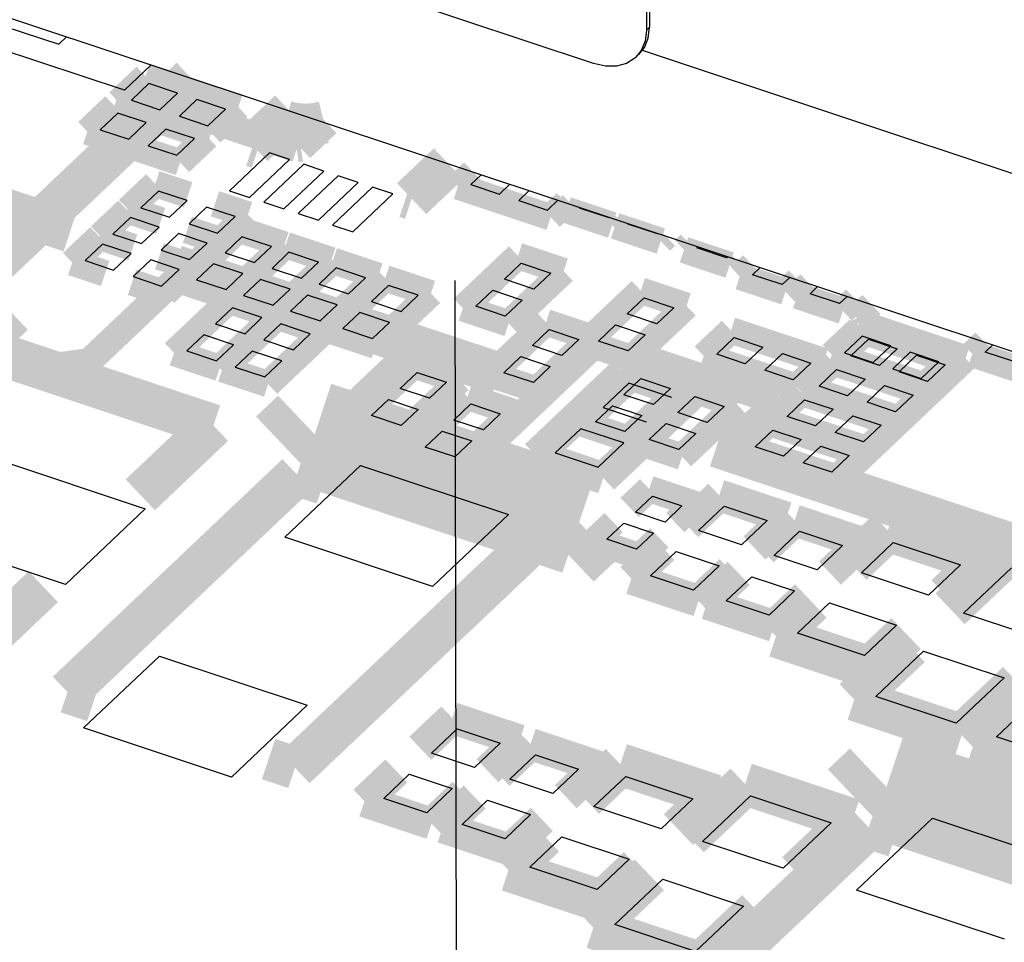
# Model space of a CAD drawing. Extents: x 0 to 1189, y 0 to 841.
# Tile 262 of 297: x 604.61 to 610.21, y 549.84 to 555.08. Entities that reach past the tile are written whole.
import ezdxf

# ---------------------------------------------------------------- set-up
doc = ezdxf.new("R2010")
doc.units = 0
doc.header["$LTSCALE"] = 65.395
doc.linetypes.add('DASHED', pattern=[0.2, 0.1, -0.1])
doc.layers.get('0').update_dxf_attribs({"linetype": 'CONTINUOUS'})
for name, color, linetype in [('AL-BASE_ES7632BT_22_2', 7, 'CONTINUOUS'), ('LABEL_2', 7, 'CONTINUOUS'), ('PRT0001_2', 7, 'CONTINUOUS')]:
    doc.layers.add(name, color=color, linetype=linetype)

msp = doc.modelspace()

# ---------------------------------------------------------------- linework, layer by layer
at = {"color": 7, "linetype": 'DASHED'}
msp.add_line((607.0275, 579.7597), (607.4914, 365.4933), dxfattribs=at)
at = {"color": 1, "linetype": 'Continuous'}
for p, q in [((604.5256, 555.0466), (604.8313, 554.9449)), ((604.8313, 554.9449), (604.8766, 554.9879)), ((605.3445, 554.7219), (605.2445, 554.6272)), ((605.5066, 554.6679), (605.3445, 554.7219)), ((605.2445, 554.6272), (605.4067, 554.5732)), ((605.4067, 554.5732), (605.5066, 554.6679)), ((605.6179, 554.6309), (605.518, 554.5362)), ((605.7801, 554.5769), (605.6179, 554.6309)), ((605.6801, 554.4822), (605.7801, 554.5769)), ((605.1673, 554.554), (605.0674, 554.4593)), ((605.3295, 554.5), (605.1673, 554.554)), ((605.518, 554.5362), (605.6801, 554.4822)), ((605.0674, 554.4593), (605.2296, 554.4053)), ((605.2296, 554.4053), (605.3295, 554.5)), ((605.4408, 554.463), (605.3409, 554.3683)), ((605.6029, 554.4091), (605.4408, 554.463)), ((605.503, 554.3144), (605.6029, 554.4091)), ((605.3409, 554.3683), (605.503, 554.3144)), ((606.0295, 554.3275), (605.8024, 554.1122)), ((606.1441, 554.2893), (606.0295, 554.3275)), ((605.917, 554.0741), (606.1441, 554.2893)), ((606.225, 554.2624), (605.998, 554.0472)), ((606.3397, 554.2242), (606.225, 554.2624)), ((606.1126, 554.009), (606.3397, 554.2242)), ((606.4207, 554.1973), (606.1936, 553.9821)), ((606.5353, 554.1592), (606.4207, 554.1973)), ((607.2343, 554.2035), (607.1751, 554.1475)), ((606.3082, 553.9439), (606.5353, 554.1592)), ((606.6163, 554.1322), (606.3892, 553.917)), ((606.7309, 554.0941), (606.6163, 554.1322)), ((607.1751, 554.1475), (607.3373, 554.0935)), ((607.3373, 554.0935), (607.3965, 554.1496)), ((605.399, 554.1105), (605.2991, 554.0158)), ((605.5612, 554.0566), (605.399, 554.1105)), ((605.8024, 554.1122), (605.917, 554.0741)), ((606.5038, 553.8789), (606.7309, 554.0941)), ((607.5077, 554.1126), (607.4486, 554.0565)), ((605.2991, 554.0158), (605.4613, 553.9619)), ((605.4613, 553.9619), (605.5612, 554.0566)), ((605.6725, 554.0196), (605.5726, 553.9249)), ((605.8347, 553.9656), (605.6725, 554.0196)), ((605.998, 554.0472), (606.1126, 554.009)), ((607.4486, 554.0565), (607.6107, 554.0025)), ((607.6107, 554.0025), (607.6699, 554.0586)), ((605.2401, 553.9599), (605.1402, 553.8652)), ((605.4023, 553.9059), (605.2401, 553.9599)), ((605.7347, 553.8709), (605.8347, 553.9656)), ((606.1936, 553.9821), (606.3082, 553.9439)), ((605.3023, 553.8112), (605.4023, 553.9059)), ((605.5726, 553.9249), (605.7347, 553.8709)), ((606.3892, 553.917), (606.5038, 553.8789)), ((605.1402, 553.8652), (605.3023, 553.8112)), ((605.5135, 553.8689), (605.4136, 553.7742)), ((605.6757, 553.8149), (605.5135, 553.8689)), ((605.8736, 553.8509), (605.7773, 553.7595)), ((606.0418, 553.7949), (605.8736, 553.8509)), ((605.0811, 553.8092), (604.9812, 553.7145)), ((605.2433, 553.7553), (605.0811, 553.8092)), ((605.5758, 553.7203), (605.6757, 553.8149)), ((605.9454, 553.7036), (606.0418, 553.7949)), ((605.1434, 553.6606), (605.2433, 553.7553)), ((605.4136, 553.7742), (605.5758, 553.7203)), ((605.7773, 553.7595), (605.9454, 553.7036)), ((606.1411, 553.7619), (606.0447, 553.6705)), ((606.3093, 553.7059), (606.1411, 553.7619)), ((604.9812, 553.7145), (605.1434, 553.6606)), ((605.3546, 553.7183), (605.2547, 553.6236)), ((605.5167, 553.6643), (605.3546, 553.7183)), ((605.7111, 553.6969), (605.6148, 553.6055)), ((605.8793, 553.6409), (605.7111, 553.6969)), ((606.2129, 553.6146), (606.3093, 553.7059)), ((605.2547, 553.6236), (605.4168, 553.5696)), ((605.4168, 553.5696), (605.5167, 553.6643)), ((605.7829, 553.5496), (605.8793, 553.6409)), ((606.0447, 553.6705), (606.2129, 553.6146)), ((606.4086, 553.6729), (606.3122, 553.5815)), ((606.5767, 553.6169), (606.4086, 553.6729)), ((605.6148, 553.6055), (605.7829, 553.5496)), ((605.9786, 553.6079), (605.8822, 553.5165)), ((606.1468, 553.5519), (605.9786, 553.6079)), ((606.3122, 553.5815), (606.4804, 553.5256)), ((606.4804, 553.5256), (606.5767, 553.6169)), ((606.707, 553.5736), (606.6107, 553.4823)), ((606.8752, 553.5177), (606.707, 553.5736)), ((605.8822, 553.5165), (606.0504, 553.4606)), ((606.0504, 553.4606), (606.1468, 553.5519)), ((606.2461, 553.5189), (606.1497, 553.4275)), ((606.4142, 553.4629), (606.2461, 553.5189)), ((606.7788, 553.4263), (606.8752, 553.5177)), ((606.3179, 553.3716), (606.4142, 553.4629)), ((606.6107, 553.4823), (606.7788, 553.4263)), ((605.8191, 553.4462), (605.7227, 553.3549)), ((605.9873, 553.3903), (605.8191, 553.4462)), ((606.1497, 553.4275), (606.3179, 553.3716)), ((606.5445, 553.4196), (606.4482, 553.3282)), ((606.7127, 553.3636), (606.5445, 553.4196)), ((605.7227, 553.3549), (605.8909, 553.299)), ((605.8909, 553.299), (605.9873, 553.3903)), ((606.0942, 553.3547), (605.9979, 553.2634)), ((606.2624, 553.2988), (606.0942, 553.3547)), ((606.6163, 553.2723), (606.7127, 553.3636)), ((605.6566, 553.2922), (605.5602, 553.2009)), ((605.8248, 553.2363), (605.6566, 553.2922)), ((606.166, 553.2074), (606.2624, 553.2988)), ((606.4482, 553.3282), (606.6163, 553.2723)), ((609.4009, 553.2846), (609.301, 553.1899)), ((609.5631, 553.2307), (609.4009, 553.2846)), ((605.7284, 553.1449), (605.8248, 553.2363)), ((605.9979, 553.2634), (606.166, 553.2074)), ((609.4631, 553.136), (609.5631, 553.2307)), ((605.5602, 553.2009), (605.7284, 553.1449)), ((605.9317, 553.2007), (605.8354, 553.1093)), ((606.0999, 553.1447), (605.9317, 553.2007)), ((609.301, 553.1899), (609.4631, 553.136)), ((609.6743, 553.1937), (609.5744, 553.099)), ((609.8365, 553.1397), (609.6743, 553.1937)), ((606.0035, 553.0534), (606.0999, 553.1447)), ((609.7366, 553.045), (609.8365, 553.1397)), ((605.8354, 553.1093), (606.0035, 553.0534)), ((609.5744, 553.099), (609.7366, 553.045)), ((608.0734, 553.0172), (607.9281, 552.8795)), ((608.318, 552.9359), (608.0734, 553.0172)), ((607.9281, 552.8795), (608.1726, 552.7981)), ((607.8009, 552.759), (607.6556, 552.6212)), ((608.0455, 552.6776), (607.8009, 552.759)), ((607.9001, 552.5399), (608.0455, 552.6776)), ((607.6556, 552.6212), (607.9001, 552.5399))]:
    msp.add_line(p, q, dxfattribs=at)
at = {"color": 7, "linetype": 'Continuous'}
for p, q in [((605.2057, 554.6833), (604.3651, 554.963)), ((605.3581, 554.8278), (605.2057, 554.6833)), ((607.961, 553.9577), (607.7928, 554.0136)), ((608.2368, 553.8669), (608.0687, 553.9228)), ((608.4604, 553.7867), (608.4674, 553.7933)), ((608.6286, 553.7308), (608.4604, 553.7867)), ((608.6355, 553.7373), (608.6286, 553.7308)), ((607.3657, 553.6088), (607.4621, 553.7002)), ((607.4621, 553.7002), (607.6302, 553.6442)), ((608.7779, 553.6345), (608.8212, 553.6756)), ((607.6302, 553.6442), (607.5338, 553.5529)), ((608.9461, 553.5786), (608.7779, 553.6345)), ((608.9893, 553.6196), (608.9461, 553.5786)), ((607.5338, 553.5529), (607.3657, 553.6088)), ((609.1043, 553.526), (609.1475, 553.567)), ((607.2032, 553.4548), (607.2996, 553.5461)), ((607.2996, 553.5461), (607.4677, 553.4902)), ((609.2724, 553.47), (609.1043, 553.526)), ((609.3157, 553.511), (609.2724, 553.47)), ((607.3713, 553.3989), (607.2032, 553.4548)), ((607.4677, 553.4902), (607.3713, 553.3989)), ((608.0644, 553.4114), (608.1608, 553.5027)), ((608.1608, 553.5027), (608.3289, 553.4468)), ((608.2326, 553.3555), (608.0644, 553.4114)), ((608.3289, 553.4468), (608.2326, 553.3555)), ((607.9019, 553.2574), (607.9983, 553.3487)), ((607.9983, 553.3487), (608.1664, 553.2928)), ((607.525, 553.2314), (607.6214, 553.3228)), ((607.6214, 553.3228), (607.7895, 553.2668)), ((608.1664, 553.2928), (608.0701, 553.2015)), ((607.6932, 553.1755), (607.525, 553.2314)), ((607.7895, 553.2668), (607.6932, 553.1755)), ((608.0701, 553.2015), (607.9019, 553.2574)), ((608.5733, 553.1824), (608.6732, 553.2771)), ((608.6732, 553.2771), (608.8354, 553.2231)), ((609.3369, 553.1726), (609.4369, 553.2673)), ((609.4369, 553.2673), (609.599, 553.2133)), ((610.1001, 553.1947), (610.1433, 553.2357)), ((608.7355, 553.1284), (608.5733, 553.1824)), ((608.8354, 553.2231), (608.7355, 553.1284)), ((608.8468, 553.0914), (608.9467, 553.1861)), ((608.9467, 553.1861), (609.1089, 553.1321)), ((609.4991, 553.1186), (609.3369, 553.1726)), ((609.599, 553.2133), (609.4991, 553.1186)), ((609.6104, 553.0816), (609.7103, 553.1763)), ((609.7103, 553.1763), (609.8725, 553.1223)), ((610.2682, 553.1387), (610.1001, 553.1947)), ((607.3625, 553.0774), (607.4589, 553.1687)), ((607.4589, 553.1687), (607.627, 553.1128)), ((609.1089, 553.1321), (609.0089, 553.0374)), ((609.8725, 553.1223), (609.7726, 553.0276)), ((606.7728, 552.9876), (606.8692, 553.0789)), ((606.8692, 553.0789), (607.0373, 553.023)), ((607.5307, 553.0215), (607.3625, 553.0774)), ((607.627, 553.1128), (607.5307, 553.0215)), ((609.0089, 553.0374), (608.8468, 553.0914)), ((609.1553, 553.0004), (609.2552, 553.0951)), ((609.2552, 553.0951), (609.4174, 553.0411)), ((609.7726, 553.0276), (609.6104, 553.0816)), ((607.0373, 553.023), (606.941, 552.9316)), ((608.0462, 552.9523), (608.1426, 553.0436)), ((608.1426, 553.0436), (608.3107, 552.9877)), ((609.4174, 553.0411), (609.3174, 552.9464)), ((609.4287, 552.9094), (609.5286, 553.0041)), ((609.5286, 553.0041), (609.6908, 552.9501)), ((606.941, 552.9316), (606.7728, 552.9876)), ((608.2143, 552.8964), (608.0462, 552.9523)), ((608.3107, 552.9877), (608.2143, 552.8964)), ((609.3174, 552.9464), (609.1553, 553.0004)), ((609.6908, 552.9501), (609.5909, 552.8555)), ((606.6103, 552.8335), (606.7067, 552.9249)), ((606.7067, 552.9249), (606.8748, 552.8689)), ((607.0783, 552.808), (607.1747, 552.8994)), ((607.1747, 552.8994), (607.3428, 552.8434)), ((608.3519, 552.8506), (608.4483, 552.9419)), ((608.4483, 552.9419), (608.6164, 552.886)), ((608.9736, 552.8282), (609.0735, 552.9229)), ((609.0735, 552.9229), (609.2357, 552.869)), ((609.5909, 552.8555), (609.4287, 552.9094)), ((606.8748, 552.8689), (606.7785, 552.7776)), ((607.3428, 552.8434), (607.2464, 552.7521)), ((607.8837, 552.7983), (607.9801, 552.8896)), ((607.9801, 552.8896), (608.1482, 552.8337)), ((608.52, 552.7947), (608.3519, 552.8506)), ((608.6164, 552.886), (608.52, 552.7947)), ((609.2357, 552.869), (609.1358, 552.7743)), ((606.7785, 552.7776), (606.6103, 552.8335)), ((607.2464, 552.7521), (607.0783, 552.808)), ((608.0518, 552.7424), (607.8837, 552.7983)), ((608.1482, 552.8337), (608.0518, 552.7424)), ((608.1894, 552.6966), (608.2858, 552.7879)), ((608.2858, 552.7879), (608.4539, 552.732)), ((609.1358, 552.7743), (608.9736, 552.8282)), ((609.2471, 552.7372), (609.347, 552.8319)), ((609.347, 552.8319), (609.5091, 552.778)), ((606.9158, 552.654), (607.0122, 552.7454)), ((607.0122, 552.7454), (607.1803, 552.6894)), ((608.4539, 552.732), (608.3575, 552.6406)), ((608.7919, 552.656), (608.8919, 552.7507)), ((608.8919, 552.7507), (609.054, 552.6968)), ((609.4092, 552.6833), (609.2471, 552.7372)), ((609.5091, 552.778), (609.4092, 552.6833)), ((607.1803, 552.6894), (607.0839, 552.5981)), ((608.3575, 552.6406), (608.1894, 552.6966)), ((609.054, 552.6968), (608.9541, 552.6021)), ((607.0839, 552.5981), (606.9158, 552.654)), ((608.9541, 552.6021), (608.7919, 552.656)), ((609.0654, 552.5651), (609.1653, 552.6598)), ((609.1653, 552.6598), (609.3275, 552.6058)), ((604.4064, 552.6089), (605.3235, 552.3038)), ((609.2276, 552.5111), (609.0654, 552.5651)), ((609.3275, 552.6058), (609.2276, 552.5111)), ((606.1169, 552.1415), (606.5484, 552.5504)), ((606.5484, 552.5504), (607.389, 552.2707)), ((608.1115, 552.284), (608.2079, 552.3754)), ((608.2079, 552.3754), (608.376, 552.3194)), ((605.3235, 552.3038), (604.8693, 551.8734)), ((608.2797, 552.2281), (608.1115, 552.284)), ((608.376, 552.3194), (608.2797, 552.2281)), ((608.4702, 552.1805), (608.6156, 552.3182)), ((608.6156, 552.3182), (608.8601, 552.2369)), ((607.389, 552.2707), (606.9576, 551.8618)), ((607.949, 552.13), (608.0454, 552.2213)), ((608.0454, 552.2213), (608.2135, 552.1654)), ((608.8601, 552.2369), (608.7148, 552.0991)), ((604.8693, 551.8734), (603.9522, 552.1785)), ((608.2135, 552.1654), (608.1172, 552.0741)), ((608.7148, 552.0991), (608.4702, 552.1805)), ((608.8994, 552.0377), (609.0448, 552.1754)), ((609.0448, 552.1754), (609.2893, 552.0941)), ((606.9576, 551.8618), (606.1169, 552.1415)), ((608.1172, 552.0741), (607.949, 552.13)), ((609.396, 551.9398), (609.5777, 552.112)), ((609.5777, 552.112), (609.9598, 551.9849)), ((608.1977, 551.9222), (608.3431, 552.06)), ((608.3431, 552.06), (608.5876, 551.9786)), ((609.2893, 552.0941), (609.144, 551.9563)), ((609.144, 551.9563), (608.8994, 552.0377)), ((608.5876, 551.9786), (608.4423, 551.8409)), ((609.7782, 551.8127), (609.396, 551.9398)), ((609.9598, 551.9849), (609.7782, 551.8127)), ((609.9771, 551.7093), (610.2496, 551.9675)), ((608.4423, 551.8409), (608.1977, 551.9222)), ((608.6269, 551.7794), (608.7723, 551.9172)), ((608.7723, 551.9172), (609.0168, 551.8358)), ((609.0168, 551.8358), (608.8715, 551.6981)), ((608.8715, 551.6981), (608.6269, 551.7794)), ((609.0327, 551.5955), (609.2144, 551.7676)), ((609.2144, 551.7676), (609.5965, 551.6405)), ((610.4357, 551.5567), (609.9771, 551.7093)), ((609.5965, 551.6405), (609.4148, 551.4683)), ((609.4148, 551.4683), (609.0327, 551.5955)), ((609.4776, 551.2358), (609.7501, 551.494)), ((609.7501, 551.494), (610.2086, 551.3415)), ((604.9726, 551.057), (605.404, 551.4659)), ((605.404, 551.4659), (606.2447, 551.1862)), ((610.2086, 551.3415), (609.9361, 551.0832)), ((609.9361, 551.0832), (609.4776, 551.2358)), ((610.1654, 551.0069), (610.4379, 551.2652)), ((606.2447, 551.1862), (605.8132, 550.7773)), ((605.8132, 550.7773), (604.9726, 551.057)), ((606.9522, 550.914), (607.0975, 551.0517)), ((607.0975, 551.0517), (607.3421, 550.9703)), ((610.6239, 550.8544), (610.1654, 551.0069)), ((607.3421, 550.9703), (607.1967, 550.8326)), ((607.1967, 550.8326), (606.9522, 550.914)), ((607.3976, 550.7658), (607.5429, 550.9035)), ((607.5429, 550.9035), (607.7875, 550.8222)), ((607.7875, 550.8222), (607.6421, 550.6844)), ((606.6797, 550.6557), (606.825, 550.7934)), ((606.825, 550.7934), (607.0696, 550.7121)), ((607.6421, 550.6844), (607.3976, 550.7658)), ((607.8747, 550.6095), (608.0563, 550.7817)), ((608.0563, 550.7817), (608.4385, 550.6545)), ((607.0696, 550.7121), (606.9242, 550.5743)), ((606.9242, 550.5743), (606.6797, 550.6557)), ((608.4385, 550.6545), (608.2568, 550.4824)), ((608.4936, 550.4117), (608.7661, 550.67)), ((608.7661, 550.67), (609.2247, 550.5174)), ((607.1251, 550.5075), (607.2704, 550.6453)), ((607.2704, 550.6453), (607.515, 550.5639)), ((608.2568, 550.4824), (607.8747, 550.6095)), ((607.515, 550.5639), (607.3696, 550.4262)), ((609.3688, 550.135), (609.8003, 550.5439)), ((609.8003, 550.5439), (610.6409, 550.2642)), ((607.3696, 550.4262), (607.1251, 550.5075)), ((609.2247, 550.5174), (608.9522, 550.2591)), ((607.5113, 550.2651), (607.693, 550.4373)), ((607.693, 550.4373), (608.0751, 550.3102)), ((608.9522, 550.2591), (608.4936, 550.4117)), ((607.8935, 550.138), (607.5113, 550.2651)), ((608.0751, 550.3102), (607.8935, 550.138)), ((607.9941, 549.9382), (608.2666, 550.1965)), ((608.2666, 550.1965), (608.7251, 550.0439)), ((610.2095, 549.8553), (609.3688, 550.135)), ((608.7251, 550.0439), (608.4526, 549.7857)), ((608.4526, 549.7857), (607.9941, 549.9382))]:
    msp.add_line(p, q, dxfattribs=at)
for points, const_width in [([(605.5847, 554.7524), (604.4233, 553.6516)], 0.2416), ([(605.1714, 554.6166), (605.3258, 554.7629)], 0.151), ([(605.3258, 554.7629), (605.8532, 554.5875)], 0.151), ([(605.6988, 554.4412), (605.1714, 554.6166)], 0.151), ([(606.1451, 554.5659), (605.936, 554.3677)], 0.2416), ([(605.4743, 554.5856), (604.2299, 553.4062)], 0.151), ([(604.9943, 554.4487), (605.1487, 554.5951)], 0.151), ([(605.1487, 554.5951), (605.676, 554.4196)], 0.151), ([(606.185, 554.3491), (605.4743, 554.5856)], 0.151), ([(605.8532, 554.5875), (605.6988, 554.4412)], 0.151), ([(606.1217, 554.504), (606.1551, 554.4949), (606.1916, 554.489), (606.2293, 554.4866), (606.2672, 554.488), (606.3042, 554.4929), (606.3392, 554.5013)], 0.2416), ([(605.5216, 554.2733), (604.9943, 554.4487)], 0.151), ([(606.3592, 554.4947), (606.2094, 554.3527)], 0.151), ([(603.5216, 554.3398), (604.8972, 553.8821)], 0.2416), ([(605.676, 554.4196), (605.5216, 554.2733)], 0.151), ([(605.936, 554.3677), (605.967, 554.3574)], 0.2416), ([(606.2094, 554.3527), (606.185, 554.3491)], 0.151), ([(606.8387, 554.0674), (607.0478, 554.2656)], 0.2416), ([(607.102, 554.1369), (607.1884, 554.2188)], 0.151), ([(604.3229, 553.4217), (602.8184, 553.9222)], 0.604), ([(605.226, 554.0053), (605.3804, 554.1516)], 0.151), ([(605.3804, 554.1516), (605.5677, 554.0893)], 0.151), ([(606.8076, 554.0777), (606.8387, 554.0674)], 0.2416), ([(607.6293, 553.9614), (607.102, 554.1369)], 0.151), ([(605.0671, 553.8546), (605.2215, 554.001)], 0.151), ([(605.2215, 554.001), (605.4087, 553.9387)], 0.151), ([(605.4133, 553.943), (605.226, 554.0053)], 0.151), ([(605.7205, 554.0385), (605.9078, 553.9762)], 0.151), ([(607.7157, 554.0433), (607.6293, 553.9614)], 0.151), ([(607.7501, 554.0319), (607.7197, 554.0031)], 0.151), ([(607.7197, 554.0031), (607.9796, 553.9166)], 0.151), ([(605.9078, 553.9762), (605.7533, 553.8298)], 0.151), ([(607.9796, 553.9166), (608.01, 553.9455)], 0.151), ([(608.0253, 553.9404), (607.9956, 553.9123)], 0.151), ([(605.5417, 553.5949), (605.855, 553.8919)], 0.151), ([(605.5616, 553.8878), (605.7488, 553.8255)], 0.151), ([(605.7533, 553.8298), (605.5661, 553.8921)], 0.151), ([(605.855, 553.8919), (606.1149, 553.8055)], 0.151), ([(607.9956, 553.9123), (608.2555, 553.8258)], 0.151), ([(605.7113, 552.7769), (602.6423, 553.798)], 0.2416), ([(604.9081, 553.704), (605.0625, 553.8503)], 0.151), ([(605.0625, 553.8503), (605.2498, 553.788)], 0.151), ([(605.2543, 553.7923), (605.0671, 553.8546)], 0.151), ([(605.7488, 553.8255), (605.5944, 553.6792)], 0.151), ([(608.2555, 553.8258), (608.2851, 553.8539)], 0.151), ([(606.1149, 553.8055), (605.8015, 553.5085)], 0.151), ([(605.8091, 553.506), (606.1225, 553.803)], 0.151), ([(606.1225, 553.803), (606.3824, 553.7165)], 0.151), ([(608.4215, 553.8085), (608.3873, 553.7761)], 0.151), ([(608.3873, 553.7761), (608.6472, 553.6897)], 0.151), ([(604.4481, 553.5403), (604.3229, 553.4217)], 0.604), ([(605.4026, 553.7372), (605.5898, 553.6749)], 0.151), ([(605.5944, 553.6792), (605.4072, 553.7415)], 0.151), ([(605.4933, 553.6838), (607.1976, 553.1168)], 0.2416), ([(606.3824, 553.7165), (606.069, 553.4195)], 0.151), ([(606.0766, 553.417), (606.39, 553.714)], 0.151), ([(606.39, 553.714), (606.6498, 553.6275)], 0.151), ([(607.4434, 553.7412), (607.1301, 553.4442)], 0.151), ([(607.7033, 553.6548), (607.4434, 553.7412)], 0.151), ([(608.6472, 553.6897), (608.6814, 553.7221)], 0.151), ([(605.0953, 553.6417), (604.9081, 553.704)], 0.151), ([(605.5898, 553.6749), (605.4354, 553.5285)], 0.151), ([(608.7754, 553.6908), (608.7048, 553.624)], 0.151), ([(605.0049, 553.1426), (605.5181, 553.629)], 0.151), ([(605.5181, 553.629), (605.5424, 553.6325)], 0.151), ([(605.5424, 553.6325), (606.8187, 553.2079)], 0.151), ([(606.6498, 553.6275), (606.3365, 553.3305)], 0.151), ([(606.3751, 553.3177), (606.6884, 553.6147)], 0.151), ([(606.6884, 553.6147), (606.9483, 553.5282)], 0.151), ([(607.3899, 553.3578), (607.7033, 553.6548)], 0.151), ([(608.7048, 553.624), (608.9647, 553.5375)], 0.151), ([(608.9647, 553.5375), (609.0352, 553.6044)], 0.151), ([(605.4354, 553.5285), (605.2482, 553.5908)], 0.151), ([(605.8015, 553.5085), (605.5417, 553.5949)], 0.151), ([(608.1422, 553.5438), (607.8288, 553.2468)], 0.151), ([(608.4021, 553.4574), (608.1422, 553.5438)], 0.151), ([(609.1017, 553.5822), (609.0312, 553.5154)], 0.151), ([(605.4871, 553.1903), (605.8005, 553.4873)], 0.151), ([(605.8005, 553.4873), (606.0604, 553.4009)], 0.151), ([(606.069, 553.4195), (605.8091, 553.506)], 0.151), ([(606.9483, 553.5282), (606.6349, 553.2312)], 0.151), ([(609.0312, 553.5154), (609.291, 553.4289)], 0.151), ([(609.291, 553.4289), (609.3615, 553.4958)], 0.151), ([(607.1301, 553.4442), (607.3899, 553.3578)], 0.151), ([(608.0887, 553.1604), (608.4021, 553.4574)], 0.151), ([(609.3727, 553.3875), (609.4544, 553.4649)], 0.151), ([(606.0604, 553.4009), (605.747, 553.1039)], 0.151), ([(605.7623, 553.0988), (606.0756, 553.3958)], 0.151), ([(606.0756, 553.3958), (606.3355, 553.3093)], 0.151), ([(606.3365, 553.3305), (606.0766, 553.417)], 0.151), ([(609.3851, 553.3601), (609.3727, 553.3875)], 0.151), ([(607.6028, 553.3638), (607.2894, 553.0668)], 0.151), ([(607.8626, 553.2774), (607.6028, 553.3638)], 0.151), ([(609.2279, 553.1794), (609.3823, 553.3257)], 0.151), ([(609.3823, 553.3257), (609.9096, 553.1503)], 0.151), ([(609.9888, 553.1592), (609.3851, 553.3601)], 0.151), ([(604.2764, 553.3035), (604.8343, 553.1179)], 0.151), ([(606.3355, 553.3093), (606.0221, 553.0123)], 0.151), ([(606.6349, 553.2312), (606.3751, 553.3177)], 0.151), ([(607.5493, 552.9804), (607.8626, 553.2774)], 0.151), ([(608.6546, 553.3181), (608.5002, 553.1718)], 0.151), ([(609.182, 553.1427), (608.6546, 553.3181)], 0.151), ([(609.4183, 553.3083), (609.2638, 553.162)], 0.151), ([(609.9456, 553.1329), (609.4183, 553.3083)], 0.151), ([(606.8187, 553.2079), (606.8249, 553.1942)], 0.151), ([(607.8288, 553.2468), (608.0887, 553.1604)], 0.151), ([(610.0975, 553.2509), (610.027, 553.1841)], 0.151), ([(605.747, 553.1039), (605.4871, 553.1903)], 0.151), ([(606.8249, 553.1942), (606.4025, 552.7939)], 0.151), ([(607.1976, 553.1168), (607.3351, 553.071)], 0.2416), ([(607.1697, 552.5619), (607.8464, 553.2033)], 0.151), ([(608.118, 553.1769), (608.9128, 552.9124)], 0.151), ([(608.5002, 553.1718), (609.0275, 552.9964)], 0.151), ([(609.7552, 553.0039), (609.2279, 553.1794)], 0.151), ([(609.2576, 552.4662), (609.9888, 553.1592)], 0.151), ([(609.2638, 553.162), (609.7912, 552.9865)], 0.151), ([(610.027, 553.1841), (610.2868, 553.0976)], 0.151), ([(604.8343, 553.1179), (605.0049, 553.1426)], 0.151), ([(606.0221, 553.0123), (605.7623, 553.0988)], 0.151), ([(606.8506, 553.12), (606.5372, 552.823)], 0.151), ([(607.1104, 553.0335), (606.8506, 553.12)], 0.151), ([(609.0275, 552.9964), (609.182, 553.1427)], 0.151), ([(609.2366, 553.1362), (609.0822, 552.9898)], 0.151), ([(609.7639, 552.9607), (609.2366, 553.1362)], 0.151), ([(609.9096, 553.1503), (609.7552, 553.0039)], 0.151), ([(609.7912, 552.9865), (609.9456, 553.1329)], 0.151), ([(607.2894, 553.0668), (607.5493, 552.9804)], 0.151), ([(607.5459, 552.6054), (608.0455, 553.0788)], 0.1812), ([(608.124, 553.0847), (607.8106, 552.7877)], 0.151), ([(608.0455, 553.0788), (608.4276, 552.9517)], 0.1812), ([(608.3838, 552.9983), (608.124, 553.0847)], 0.151), ([(606.7971, 552.7365), (607.1104, 553.0335)], 0.151), ([(608.0704, 552.7013), (608.3838, 552.9983)], 0.151), ([(609.0822, 552.9898), (609.6095, 552.8144)], 0.151), ([(606.1617, 552.6089), (606.2868, 552.7276)], 0.604), ([(606.2868, 552.7276), (607.7913, 552.227)], 0.604), ([(607.1561, 552.9405), (606.8427, 552.6435)], 0.151), ([(607.4159, 552.854), (607.1561, 552.9405)], 0.151), ([(608.4276, 552.9517), (607.928, 552.4782)], 0.1812), ([(608.4297, 552.983), (608.1163, 552.686)], 0.151), ([(608.6895, 552.8966), (608.4297, 552.983)], 0.151), ([(609.0549, 552.964), (608.9005, 552.8176)], 0.151), ([(609.5822, 552.7885), (609.0549, 552.964)], 0.151), ([(609.6095, 552.8144), (609.7639, 552.9607)], 0.151), ([(608.3761, 552.5996), (608.6895, 552.8966)], 0.151), ([(608.9128, 552.9124), (608.6493, 552.6628)], 0.151), ([(605.2956, 552.3829), (605.7113, 552.7769)], 0.2416), ([(606.5372, 552.823), (606.7971, 552.7365)], 0.151), ([(607.1026, 552.557), (607.4159, 552.854)], 0.151), ([(608.9005, 552.8176), (609.4278, 552.6422)], 0.151), ([(606.4025, 552.7939), (606.4056, 552.787)], 0.151), ([(606.4056, 552.787), (607.1087, 552.5531)], 0.151), ([(607.8106, 552.7877), (608.0704, 552.7013)], 0.151), ([(608.8733, 552.7918), (608.7188, 552.6455)], 0.151), ([(609.4006, 552.6164), (608.8733, 552.7918)], 0.151), ([(609.4278, 552.6422), (609.5822, 552.7885)], 0.151), ([(608.5732, 552.6591), (608.5961, 552.6515)], 0.2416), ([(608.1163, 552.686), (608.3761, 552.5996)], 0.151), ([(608.5961, 552.6515), (611.7065, 551.6166)], 0.2416), ([(608.6493, 552.6628), (608.6372, 552.661)], 0.151), ([(608.6372, 552.661), (609.2333, 552.4627)], 0.151), ([(606.8427, 552.6435), (607.1026, 552.557)], 0.151), ([(607.928, 552.4782), (607.5459, 552.6054)], 0.1812), ([(608.7188, 552.6455), (609.2462, 552.47)], 0.151), ([(609.2462, 552.47), (609.4006, 552.6164)], 0.151), ([(604.8812, 551.2606), (606.1865, 552.4976)], 0.2416), ([(606.1865, 552.4976), (606.3367, 552.4477)], 0.2416), ([(607.1087, 552.5531), (607.1697, 552.5619)], 0.151), ([(607.7913, 552.227), (607.6662, 552.1084)], 0.604), ([(609.2333, 552.4627), (609.2576, 552.4662)], 0.151), ([(608.1893, 552.4164), (608.078, 552.311)], 0.151), ([(608.4491, 552.33), (608.1893, 552.4164)], 0.151), ([(608.5877, 552.3798), (608.406, 552.2077)], 0.1812), ([(608.9698, 552.2527), (608.5877, 552.3798)], 0.1812), ([(608.3379, 552.2245), (608.4491, 552.33)], 0.151), ([(608.7881, 552.0805), (608.9698, 552.2527)], 0.1812), ([(607.9872, 552.2249), (607.8759, 552.1194)], 0.151), ([(609.0169, 552.2371), (608.8352, 552.0649)], 0.1812), ([(609.399, 552.1099), (609.0169, 552.2371)], 0.1812), ([(609.5467, 552.1805), (609.3423, 551.9868)], 0.2416), ([(610.0817, 552.0025), (609.5467, 552.1805)], 0.2416), ([(607.3302, 552.1171), (607.4804, 552.0672)], 0.2416), ([(607.4804, 552.0672), (606.1751, 550.8301)], 0.2416), ([(607.8759, 552.1194), (608.1358, 552.033)], 0.151), ([(608.0881, 551.9064), (608.2698, 552.0785)], 0.1812), ([(608.1358, 552.033), (608.247, 552.1384)], 0.151), ([(609.2173, 551.9377), (609.399, 552.1099)], 0.1812), ([(609.8773, 551.8088), (610.0817, 552.0025)], 0.2416), ([(609.9007, 551.7347), (610.2186, 552.036)], 0.2416), ([(610.2186, 552.036), (610.83, 551.8326)], 0.2416), ([(608.4702, 551.7792), (608.0881, 551.9064)], 0.1812), ([(608.6519, 551.9514), (608.4702, 551.7792)], 0.1812), ([(608.5173, 551.7636), (608.6989, 551.9358)], 0.1812), ([(604.3167, 551.4551), (604.7438, 551.8599)], 0.2416), ([(608.9109, 551.5778), (609.1153, 551.7715)], 0.2416), ([(609.0811, 551.8086), (608.8994, 551.6364)], 0.1812), ([(608.8994, 551.6364), (608.5173, 551.7636)], 0.1812), ([(609.4458, 551.3999), (608.9109, 551.5778)], 0.2416), ([(609.6502, 551.5936), (609.4458, 551.3999)], 0.2416), ([(609.3557, 551.2182), (609.6736, 551.5195)], 0.2416), ([(610.285, 551.3161), (609.9671, 551.0148)], 0.2416), ([(605.0314, 551.2106), (604.8812, 551.2606)], 0.2416), ([(610.0435, 550.9893), (610.3615, 551.2906)], 0.2416), ([(609.9671, 551.0148), (609.3557, 551.2182)], 0.2416), ([(606.8879, 550.9412), (607.0696, 551.1133)], 0.1812), ([(607.0696, 551.1133), (607.4517, 550.9862)], 0.1812), ([(610.6549, 550.7859), (610.0435, 550.9893)], 0.2416), ([(607.4517, 550.9862), (607.27, 550.814)], 0.1812), ([(607.3333, 550.793), (607.515, 550.9651)], 0.1812), ([(607.515, 550.9651), (607.8971, 550.838)], 0.1812), ([(606.1751, 550.8301), (606.0249, 550.8801)], 0.2416), ([(609.4136, 550.6024), (609.5387, 550.721)], 0.604), ([(609.5387, 550.721), (611.0432, 550.2205)], 0.604), ([(607.821, 550.6564), (608.0253, 550.8501)], 0.2416), ([(608.0253, 550.8501), (608.5603, 550.6721)], 0.2416), ([(606.7517, 550.812), (606.57, 550.6399)], 0.1812), ([(607.8971, 550.838), (607.7154, 550.6658)], 0.1812), ([(608.4172, 550.4371), (608.7351, 550.7384)], 0.2416), ([(608.7351, 550.7384), (609.3465, 550.535)], 0.2416), ([(606.9521, 550.5127), (607.1338, 550.6849)], 0.1812), ([(608.5603, 550.6721), (608.3559, 550.4785)], 0.2416), ([(606.57, 550.6399), (606.9521, 550.5127)], 0.1812), ([(607.1971, 550.6638), (607.0154, 550.4917)], 0.1812), ([(609.3465, 550.535), (609.0286, 550.2337)], 0.2416), ([(607.3975, 550.3645), (607.5792, 550.5367)], 0.1812), ([(608.1331, 549.254), (609.4384, 550.4911)], 0.2416), ([(609.4384, 550.4911), (609.5886, 550.4411)], 0.2416), ([(607.0154, 550.4917), (607.3975, 550.3645)], 0.1812), ([(607.5939, 550.4412), (607.3895, 550.2475)], 0.2416), ([(607.9245, 550.0695), (608.1288, 550.2632)], 0.2416), ([(607.3895, 550.2475), (607.9245, 550.0695)], 0.2416), ([(607.8722, 549.9206), (608.1901, 550.2219)], 0.2416), ([(608.8015, 550.0185), (608.4836, 549.7172)], 0.2416), ([(608.4836, 549.7172), (607.8722, 549.9206)], 0.2416)]:
    msp.add_lwpolyline(points, dxfattribs=dict(at, const_width=const_width))
at = {"layer": 'AL-BASE_ES7632BT_22_2', "color": 7, "linetype": 'Continuous'}
for p, q in [((595.858, 557.9885), (616.9196, 550.9812)), ((608.15, 554.9111), (616.9174, 551.9941))]:
    msp.add_line(p, q, dxfattribs=at)
at = {"layer": 'LABEL_2', "color": 7, "linetype": 'Continuous'}
for p, q in [((607.8734, 554.8356), (599.4488, 557.6385)), ((608.1687, 557.3403), (608.1737, 555.0249)), ((608.1866, 557.3572), (608.1916, 555.0419)), ((608.1737, 555.0249), (608.1662, 554.9627)), ((608.1737, 555.0249), (608.1916, 555.0419)), ((608.1841, 554.9797), (608.1916, 555.0419)), ((608.1662, 554.9627), (608.144, 554.909)), ((608.144, 554.909), (608.1135, 554.871))]:
    msp.add_line(p, q, dxfattribs=at)
for points in [[(608.1314, 554.8879), (608.1619, 554.926), (608.1841, 554.9797)], [(608.1135, 554.871), (608.1084, 554.8662), (608.061, 554.8364), (608.0042, 554.8209), (607.9407, 554.8206), (607.8734, 554.8356)]]:
    msp.add_lwpolyline(points, dxfattribs=at)
at = {"layer": 'PRT0001_2', "color": 7, "linetype": 'Continuous'}
msp.add_line((608.15, 554.9111), (613.6077, 553.0953), dxfattribs=at)

doc.saveas('drawing.dxf')
